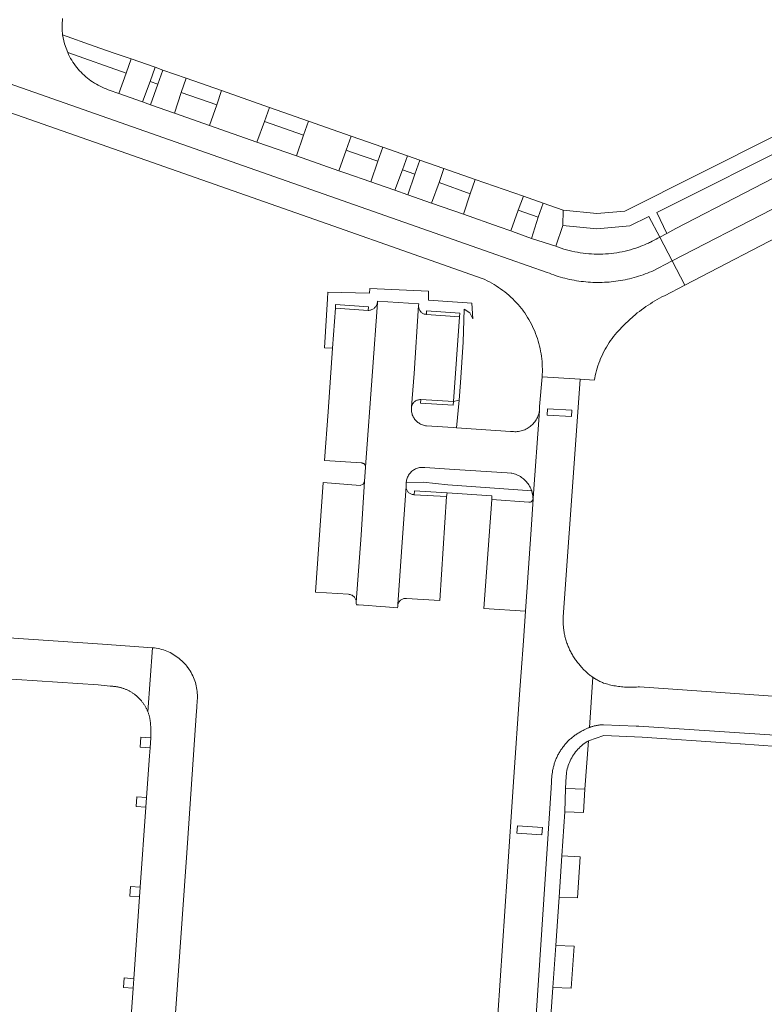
# Model space of a CAD drawing. Extents: x 152825 to 164088, y 457113 to 463005.
# Tile 289 of 364: x 158107 to 158196, y 461285 to 461403. Entities that reach past the tile are written whole.
import ezdxf

# ---------------------------------------------------------------- set-up
doc = ezdxf.new("R2010")
doc.units = 0
doc.header["$LTSCALE"] = 0.5
for name, color, linetype, lineweight in [('B-PV-VH-GESLOTENVERHARDING_ASFALT-GV', 251, 'CONTINUOUS', 18), ('B-PV-VH-ONVERHARD_ZAND-GV', 251, 'CONTINUOUS', 18), ('B-PV-VH-OPENVERHARDING_BETONSTRAATSTEEN-GV', 251, 'CONTINUOUS', 18)]:
    doc.layers.add(name, color=color, linetype=linetype, lineweight=lineweight)

msp = doc.modelspace()

# ---------------------------------------------------------------- linework, layer by layer
at = {"layer": 'B-PV-VH-GESLOTENVERHARDING_ASFALT-GV', "flags": 128}
for points in [[(158097.019, 461398.756), (158163.517, 461375.408), (158170.353, 461373.004), (158170.613, 461372.9), (158170.875, 461372.801), (158171.138, 461372.706), (158171.403, 461372.616), (158171.67, 461372.53), (158171.938, 461372.45), (158172.208, 461372.373), (158172.478, 461372.302), (158172.75, 461372.235), (158173.023, 461372.173), (158173.297, 461372.116), (158173.572, 461372.063), (158173.848, 461372.016), (158174.125, 461371.973), (158174.402, 461371.935), (158174.681, 461371.902), (158174.959, 461371.874), (158175.238, 461371.85), (158175.517, 461371.832), (158175.797, 461371.818), (158176.077, 461371.809), (158176.357, 461371.805), (158176.635, 461371.806), (158176.914, 461371.811), (158177.192, 461371.822), (158177.47, 461371.837), (158177.748, 461371.857), (158178.025, 461371.882), (158178.302, 461371.912), (158178.578, 461371.946), (158178.854, 461371.986), (158179.129, 461372.03), (158179.403, 461372.079), (158179.676, 461372.132), (158179.949, 461372.19), (158180.22, 461372.253), (158180.49, 461372.321), (158180.759, 461372.393), (158181.027, 461372.47), (158181.293, 461372.552), (158181.558, 461372.638), (158181.821, 461372.729), (158182.083, 461372.824), (158182.342, 461372.924), (158182.601, 461373.028), (158182.857, 461373.137), (158185.295, 461374.395), (158183.82, 461377.23), (158183.602, 461377.102), (158183.381, 461376.979), (158183.159, 461376.859), (158182.934, 461376.743), (158182.707, 461376.631), (158182.593, 461376.578), (158182.479, 461376.524), (158182.248, 461376.42), (158182.016, 461376.321), (158181.781, 461376.226), (158181.545, 461376.135), (158181.308, 461376.048), (158181.289, 461376.041), (158180.97, 461375.931), (158180.649, 461375.828), (158180.326, 461375.732), (158180, 461375.645), (158179.672, 461375.565), (158179.342, 461375.493), (158179.011, 461375.429), (158178.679, 461375.372), (158178.345, 461375.324), (158178.01, 461375.283), (158177.674, 461375.251), (158177.337, 461375.226), (158177, 461375.209), (158176.663, 461375.201), (158176.326, 461375.2), (158175.988, 461375.207), (158175.651, 461375.223), (158175.315, 461375.246), (158174.979, 461375.277), (158174.644, 461375.317), (158174.31, 461375.364), (158173.977, 461375.419), (158173.645, 461375.482), (158173.316, 461375.553), (158172.988, 461375.631), (158172.661, 461375.718), (158172.337, 461375.812), (158172.016, 461375.914), (158171.696, 461376.023), (158171.38, 461376.14), (158168.48, 461377.09), (158166.2, 461377.93), (158165.99, 461378), (158164.598, 461378.484), (158160.32, 461379.97), (158156.5, 461381.31), (158153.67, 461382.3), (158152.09, 461382.85), (158150.037, 461383.57), (158149.24, 461383.85), (158146.22, 461384.9), (158146, 461384.97), (158145.398, 461385.183), (158140.34, 461386.97), (158135.59, 461388.63), (158129.91, 461390.63), (158125.72, 461392.08), (158122.86, 461393.1), (158121.89, 461393.44), (158119.07, 461394.43), (158117.91, 461394.85), (158117.771, 461394.898), (158117.528, 461394.989), (158117.287, 461395.087), (158117.05, 461395.193), (158116.817, 461395.306), (158116.586, 461395.426), (158116.36, 461395.552), (158116.138, 461395.686), (158115.92, 461395.827), (158115.706, 461395.975), (158115.497, 461396.128), (158115.293, 461396.289), (158115.093, 461396.455), (158114.9, 461396.628), (158114.711, 461396.806), (158114.528, 461396.99), (158114.351, 461397.18), (158114.18, 461397.375), (158114.014, 461397.575), (158113.856, 461397.78), (158113.703, 461397.99), (158113.557, 461398.205), (158113.418, 461398.424), (158113.285, 461398.647), (158113.16, 461398.874), (158113.041, 461399.106), (158112.93, 461399.34), (158112.561, 461400.382), (158112.32, 461401.46), (158112.294, 461401.687), (158112.274, 461401.935), (158112.261, 461402.184), (158112.257, 461402.433), (158112.26, 461402.683), (158112.272, 461402.932), (158112.291, 461403.18), (158112.319, 461403.428)], [(158095.94, 461395.69), (158120, 461387.26), (158143.99, 461378.82), (158154.4, 461375.164), (158162.44, 461372.34), (158162.598, 461372.272), (158162.883, 461372.143), (158163.164, 461372.006), (158163.442, 461371.863), (158163.716, 461371.712), (158163.986, 461371.554), (158164.253, 461371.389), (158164.514, 461371.218), (158164.772, 461371.04), (158165.024, 461370.856), (158165.272, 461370.665), (158165.515, 461370.467), (158165.753, 461370.264), (158165.986, 461370.055), (158166.213, 461369.839), (158166.434, 461369.619), (158166.65, 461369.392), (158166.86, 461369.16), (158167.46, 461368.44), (158167.486, 461368.404), (158167.665, 461368.149), (158167.837, 461367.89), (158168.002, 461367.626), (158168.16, 461367.358), (158168.312, 461367.086), (158168.456, 461366.81), (158168.594, 461366.531), (158168.724, 461366.248), (158168.847, 461365.962), (158168.962, 461365.673), (158169.07, 461365.381), (158169.171, 461365.086), (158169.264, 461364.789), (158169.349, 461364.49), (158169.426, 461364.188), (158169.496, 461363.885), (158169.558, 461363.58), (158169.612, 461363.273), (158169.658, 461362.965), (158169.696, 461362.656), (158169.726, 461362.346), (158169.749, 461362.036), (158169.763, 461361.725), (158169.769, 461361.413), (158169.767, 461361.102), (158169.758, 461360.791), (158169.74, 461360.48), (158174.293, 461360.21), (158175.99, 461360.11), (158176.033, 461360.345), (158176.096, 461360.646), (158176.166, 461360.946), (158176.244, 461361.243), (158176.33, 461361.539), (158176.424, 461361.832), (158176.525, 461362.122), (158176.633, 461362.41), (158176.749, 461362.695), (158176.873, 461362.977), (158177.004, 461363.256), (158177.142, 461363.531), (158177.287, 461363.802), (158177.439, 461364.07), (158177.598, 461364.334), (158177.763, 461364.593), (158177.936, 461364.848), (158178.115, 461365.098), (158178.3, 461365.344), (158178.492, 461365.584), (158178.69, 461365.82), (158179.639, 461366.807), (158180.64, 461367.74), (158180.886, 461367.946), (158181.135, 461368.148), (158181.389, 461368.346), (158181.645, 461368.538), (158181.905, 461368.727), (158182.168, 461368.911), (158182.434, 461369.09), (158182.703, 461369.265), (158182.976, 461369.434), (158183.251, 461369.599), (158183.529, 461369.759), (158183.81, 461369.915), (158184.094, 461370.065), (158184.38, 461370.21), (158186.814, 461371.476), (158185.295, 461374.395), (158182.857, 461373.137), (158182.601, 461373.028), (158182.342, 461372.924), (158182.083, 461372.824), (158181.821, 461372.729), (158181.558, 461372.638), (158181.293, 461372.552), (158181.027, 461372.47), (158180.759, 461372.393), (158180.49, 461372.321), (158180.22, 461372.253), (158179.949, 461372.19), (158179.676, 461372.132), (158179.403, 461372.079), (158179.129, 461372.03), (158178.854, 461371.986), (158178.578, 461371.946), (158178.302, 461371.912), (158178.025, 461371.882), (158177.748, 461371.857), (158177.47, 461371.837), (158177.192, 461371.822), (158176.914, 461371.811), (158176.635, 461371.806), (158176.357, 461371.805), (158176.077, 461371.809), (158175.797, 461371.818), (158175.517, 461371.832), (158175.238, 461371.85), (158174.959, 461371.874), (158174.681, 461371.902), (158174.402, 461371.935), (158174.125, 461371.973), (158173.848, 461372.016), (158173.572, 461372.063), (158173.297, 461372.116), (158173.023, 461372.173), (158172.75, 461372.235), (158172.478, 461372.302), (158172.208, 461372.373), (158171.938, 461372.45), (158171.67, 461372.53), (158171.403, 461372.616), (158171.138, 461372.706), (158170.875, 461372.801), (158170.613, 461372.9), (158170.353, 461373.004), (158163.517, 461375.408), (158097.019, 461398.756)], [(158202.1, 461386.72), (158185.77, 461378.27), (158184.67, 461377.67), (158183.82, 461377.23), (158185.295, 461374.395), (158209.172, 461386.71)], [(158209.172, 461386.71), (158185.295, 461374.395), (158186.814, 461371.476), (158199.89, 461378.28)]]:
    msp.add_lwpolyline(points, dxfattribs=at)
at = {"layer": 'B-PV-VH-ONVERHARD_ZAND-GV', "flags": 128}
for points in [[(158155.89, 461367.98), (158155.91, 461368.41), (158159.89, 461368.13), (158159.85, 461367.7), (158159.13, 461357.55), (158159.82, 461357.711), (158159.976, 461359.835), (158160.276, 461364.656), (158160.394, 461368.591), (158161.07, 461368.185), (158161.458, 461367.444), (158161.342, 461369.319), (158156.143, 461369.684), (158156.152, 461370.767), (158149.129, 461371.069), (158149.058, 461370.517), (158144.076, 461370.661), (158144.047, 461369.836), (158143.691, 461363.989), (158144.641, 461363.943), (158144.98, 461368.73), (158145, 461369.18), (158148.93, 461368.88), (158148.91, 461368.46), (158149.004, 461368.464), (158149.098, 461368.475), (158149.19, 461368.495), (158149.28, 461368.522), (158149.368, 461368.557), (158149.453, 461368.599), (158149.533, 461368.648), (158149.609, 461368.703), (158149.68, 461368.766), (158149.746, 461368.833), (158149.805, 461368.906), (158149.859, 461368.984), (158149.905, 461369.066), (158149.944, 461369.152), (158149.976, 461369.241), (158150.001, 461369.332), (158150.01, 461369.38), (158150.02, 461369.55), (158154.97, 461369.23), (158154.95, 461369.06), (158154.946, 461368.971), (158154.95, 461368.882), (158154.961, 461368.794), (158154.981, 461368.707), (158155.008, 461368.623), (158155.043, 461368.541), (158155.085, 461368.462), (158155.134, 461368.388), (158155.19, 461368.318), (158155.251, 461368.254), (158155.318, 461368.195), (158155.39, 461368.143), (158155.466, 461368.097), (158155.546, 461368.059), (158155.63, 461368.027), (158155.715, 461368.004), (158155.803, 461367.988)], [(158159.13, 461357.55), (158159.1, 461357.11), (158155.19, 461357.34), (158155.2, 461357.77), (158155.107, 461357.77), (158155.015, 461357.762), (158154.924, 461357.746), (158154.834, 461357.722), (158154.747, 461357.691), (158154.663, 461357.652), (158154.583, 461357.606), (158154.507, 461357.554), (158154.435, 461357.495), (158154.37, 461357.43), (158154.309, 461357.359), (158154.256, 461357.284), (158154.209, 461357.204), (158154.168, 461357.121), (158154.136, 461357.034), (158154.095, 461356.889), (158154.09, 461356.83), (158154.082, 461356.703), (158154.081, 461356.577), (158154.089, 461356.45), (158154.104, 461356.324), (158154.127, 461356.199), (158154.159, 461356.076), (158154.197, 461355.956), (158154.244, 461355.837), (158154.297, 461355.723), (158154.358, 461355.611), (158154.426, 461355.504), (158154.501, 461355.401), (158154.581, 461355.303), (158154.668, 461355.211), (158154.76, 461355.124), (158154.858, 461355.043), (158154.961, 461354.968), (158155.068, 461354.9), (158155.179, 461354.839), (158155.294, 461354.785), (158155.412, 461354.738), (158155.532, 461354.699), (158155.655, 461354.668), (158155.78, 461354.644), (158155.89, 461354.63), (158159.091, 461354.417), (158159.501, 461354.39), (158159.82, 461357.711)], [(158158.466, 461347.558), (158155.513, 461347.866), (158153.46, 461347.82), (158153.45, 461347.48), (158153.44, 461347.346), (158153.455, 461347.215), (158153.472, 461347.128), (158153.497, 461347.043), (158153.53, 461346.96), (158153.57, 461346.881), (158153.617, 461346.806), (158153.671, 461346.735), (158153.731, 461346.669), (158153.796, 461346.609), (158153.866, 461346.556), (158153.942, 461346.508), (158154.021, 461346.468), (158154.103, 461346.435), (158154.188, 461346.409), (158154.275, 461346.392), (158154.363, 461346.382), (158154.41, 461346.38), (158154.44, 461346.85), (158158.35, 461346.61), (158163.71, 461346.26), (158163.71, 461345.82), (158168.13, 461345.48), (158168.188, 461345.472), (158168.247, 461345.472), (158168.306, 461345.479), (158168.362, 461345.495), (158168.417, 461345.518), (158168.467, 461345.548), (158168.513, 461345.585), (158168.554, 461345.628), (158168.588, 461345.676), (158168.616, 461345.728), (158168.636, 461345.783), (158168.649, 461345.841), (158168.653, 461345.899), (158168.65, 461345.957), (158168.65, 461345.96), (158168.647, 461346.015), (158168.644, 461346.07), (158168.639, 461346.124), (158168.633, 461346.179), (158168.626, 461346.233), (158168.619, 461346.288), (158168.611, 461346.342), (158168.601, 461346.396), (158168.591, 461346.45), (158168.579, 461346.504), (158168.567, 461346.557), (158168.554, 461346.61), (158168.54, 461346.663), (158168.525, 461346.716), (158168.509, 461346.769), (158168.492, 461346.821)], [(158122.88, 461317.23), (158121.7, 461317.31), (158121.62, 461316.13), (158122.8, 461316.05)], [(158174.87, 461311.08), (158175.31, 461316.9), (158175.132, 461316.794), (158174.958, 461316.68), (158174.789, 461316.561), (158174.624, 461316.434), (158174.465, 461316.302), (158174.31, 461316.163), (158174.162, 461316.019), (158174.019, 461315.869), (158173.881, 461315.714), (158173.75, 461315.553), (158173.625, 461315.387), (158173.507, 461315.217), (158173.395, 461315.043), (158173.29, 461314.864), (158173.192, 461314.681), (158173.101, 461314.495), (158173.017, 461314.305), (158172.941, 461314.112), (158172.873, 461313.916), (158172.811, 461313.718), (158172.758, 461313.518), (158172.712, 461313.315), (158172.674, 461313.111), (158172.644, 461312.906), (158172.622, 461312.7), (158172.62, 461312.67), (158172.54, 461311.16)], [(158122.36, 461310.08), (158121.2, 461310.16), (158121.12, 461309), (158122.28, 461308.92)], [(158121.61, 461299.36), (158120.45, 461299.43), (158120.38, 461298.27), (158121.54, 461298.2)], [(158120.85, 461288.38), (158119.71, 461288.47), (158119.62, 461287.33), (158120.76, 461287.24)]]:
    msp.add_lwpolyline(points, close=True, dxfattribs=at)
at = {"layer": 'B-PV-VH-OPENVERHARDING_BETONSTRAATSTEEN-GV', "flags": 128}
for points in [[(158120.521, 461398.587), (158118.488, 461399.299), (158116.113, 461400.131), (158112.32, 461401.46), (158112.561, 461400.382), (158112.93, 461399.34), (158119.93, 461396.9)], [(158123.387, 461397.583), (158120.521, 461398.587), (158119.93, 461396.9), (158119.07, 461394.43), (158121.89, 461393.44), (158122.79, 461395.88)], [(158124.327, 461397.254), (158123.387, 461397.583), (158122.79, 461395.88), (158123.73, 461395.55)], [(158127.123, 461396.274), (158124.327, 461397.254), (158123.73, 461395.55), (158122.86, 461393.1), (158125.72, 461392.08), (158126.53, 461394.58)], [(158131.365, 461394.788), (158127.123, 461396.274), (158126.53, 461394.58), (158130.77, 461393.09)], [(158137.096, 461392.781), (158131.365, 461394.788), (158130.77, 461393.09), (158129.91, 461390.63), (158135.59, 461388.63), (158136.5, 461391.08)], [(158141.764, 461391.146), (158137.096, 461392.781), (158136.5, 461391.08), (158141.17, 461389.45)], [(158141.764, 461391.146), (158141.17, 461389.45), (158140.34, 461386.97), (158145.398, 461385.183), (158146.285, 461387.638), (158146.885, 461389.352)], [(158200.98, 461388.96), (158199.94, 461390.51), (158198.22, 461391.124), (158197.59, 461389.36), (158179.64, 461380.33), (158176.29, 461380.07), (158172.24, 461380.47), (158172.2, 461378.65), (158176.29, 461378.24), (158180.25, 461378.59), (158182.53, 461379.7), (158183.82, 461377.23), (158184.67, 461377.67), (158183.48, 461380.18)], [(158146.885, 461389.352), (158146.285, 461387.638), (158146.93, 461387.41), (158150.08, 461386.33), (158150.674, 461388.025)], [(158150.674, 461388.025), (158150.08, 461386.33), (158149.24, 461383.85), (158150.037, 461383.57), (158152.09, 461382.85), (158153.01, 461385.29), (158153.608, 461386.997)], [(158153.608, 461386.997), (158153.01, 461385.29), (158154.5, 461384.8), (158155.088, 461386.478)], [(158155.088, 461386.478), (158154.5, 461384.8), (158153.67, 461382.3), (158156.5, 461381.31), (158157.4, 461383.78), (158157.989, 461385.462)], [(158157.989, 461385.462), (158157.4, 461383.78), (158161.14, 461382.44), (158161.739, 461384.149)], [(158161.739, 461384.149), (158161.14, 461382.44), (158160.32, 461379.97), (158164.598, 461378.484), (158165.99, 461378), (158166.89, 461380.48), (158167.49, 461382.134)], [(158167.49, 461382.134), (158166.89, 461380.48), (158169.27, 461379.61), (158169.863, 461381.303)], [(158169.863, 461381.303), (158169.27, 461379.61), (158168.48, 461377.09), (158171.38, 461376.14), (158172.2, 461378.65), (158172.24, 461380.47)], [(158149.44, 461361.12), (158150.01, 461369.38), (158150.001, 461369.332), (158149.976, 461369.241), (158149.944, 461369.152), (158149.905, 461369.066), (158149.859, 461368.984), (158149.805, 461368.906), (158149.746, 461368.833), (158149.68, 461368.766), (158149.609, 461368.703), (158149.533, 461368.648), (158149.453, 461368.599), (158149.368, 461368.557), (158149.28, 461368.522), (158149.19, 461368.495), (158149.098, 461368.475), (158149.004, 461368.464), (158148.91, 461368.46), (158144.98, 461368.73), (158144.641, 461363.943), (158144.101, 461356.302), (158143.69, 461350.49), (158148.12, 461350.18), (158148.14, 461350.179), (158148.201, 461350.172), (158148.262, 461350.156), (158148.319, 461350.133), (158148.374, 461350.103), (158148.424, 461350.066), (158148.469, 461350.023), (158148.508, 461349.975), (158148.54, 461349.922), (158148.566, 461349.865), (158148.584, 461349.805), (158148.598, 461349.721)], [(158154.97, 461369.23), (158150.02, 461369.55), (158150.01, 461369.38), (158149.44, 461361.12), (158148.598, 461349.721), (158148.59, 461349.62), (158148.48, 461348.01), (158148.06, 461341.51), (158147.489, 461333.49), (158147.48, 461333.36), (158147.5, 461333.2), (158147.764, 461333.181), (158148.96, 461333.094), (158149.859, 461333.028), (158150.977, 461332.947), (158152.44, 461332.84), (158152.46, 461332.99), (158152.46, 461333.037), (158152.466, 461333.124), (158152.481, 461333.209), (158153.01, 461341.26), (158153.44, 461347.346), (158153.45, 461347.48), (158153.46, 461347.82), (158153.466, 461347.886), (158153.483, 461348.011), (158153.508, 461348.134), (158153.541, 461348.256), (158153.582, 461348.375), (158153.63, 461348.491), (158153.685, 461348.604), (158153.748, 461348.713), (158153.817, 461348.818), (158153.893, 461348.918), (158153.975, 461349.014), (158154.063, 461349.104), (158154.156, 461349.188), (158154.255, 461349.266), (158154.358, 461349.338), (158154.466, 461349.403), (158154.578, 461349.461), (158154.693, 461349.512), (158154.811, 461349.555), (158154.931, 461349.591), (158155.054, 461349.619), (158155.178, 461349.639), (158155.303, 461349.651), (158155.429, 461349.655), (158155.555, 461349.652), (158155.68, 461349.64), (158158.662, 461349.441), (158165.57, 461348.98), (158166.05, 461348.96), (158166.098, 461348.951), (158166.254, 461348.915), (158166.407, 461348.871), (158166.559, 461348.82), (158166.707, 461348.761), (158166.853, 461348.695), (158166.995, 461348.622), (158167.133, 461348.541), (158167.267, 461348.454), (158167.396, 461348.36), (158167.521, 461348.26), (158167.64, 461348.154), (158167.754, 461348.042), (158167.863, 461347.924), (158167.965, 461347.801), (158168.061, 461347.674), (158168.15, 461347.541), (158168.233, 461347.404), (158168.308, 461347.264), (158168.377, 461347.119), (158168.438, 461346.972), (158168.492, 461346.821), (158168.509, 461346.769), (158168.525, 461346.716), (158168.54, 461346.663), (158168.554, 461346.61), (158168.567, 461346.557), (158168.579, 461346.504), (158168.591, 461346.45), (158168.601, 461346.396), (158168.611, 461346.342), (158168.619, 461346.288), (158168.626, 461346.233), (158168.633, 461346.179), (158168.639, 461346.124), (158168.644, 461346.07), (158168.647, 461346.015), (158168.65, 461345.96), (158169.41, 461356.41), (158169.401, 461356.356), (158169.37, 461356.205), (158169.331, 461356.057), (158169.285, 461355.91), (158169.231, 461355.766), (158169.17, 461355.626), (158169.101, 461355.488), (158169.026, 461355.354), (158168.943, 461355.225), (158168.854, 461355.1), (158168.759, 461354.98), (158168.657, 461354.864), (158168.55, 461354.755), (158168.437, 461354.651), (158168.318, 461354.553), (158168.195, 461354.461), (158168.067, 461354.376), (158167.935, 461354.298), (158167.799, 461354.227), (158167.66, 461354.162), (158167.517, 461354.106), (158167.372, 461354.056), (158167.224, 461354.015), (158167.074, 461353.981), (158166.923, 461353.955), (158166.77, 461353.937), (158166.617, 461353.926), (158166.464, 461353.924), (158166.31, 461353.93), (158165.97, 461353.96), (158159.501, 461354.39), (158159.091, 461354.417), (158155.89, 461354.63), (158155.78, 461354.644), (158155.655, 461354.668), (158155.532, 461354.699), (158155.412, 461354.738), (158155.294, 461354.785), (158155.179, 461354.839), (158155.068, 461354.9), (158154.961, 461354.968), (158154.858, 461355.043), (158154.76, 461355.124), (158154.668, 461355.211), (158154.581, 461355.303), (158154.501, 461355.401), (158154.426, 461355.504), (158154.358, 461355.611), (158154.297, 461355.723), (158154.244, 461355.837), (158154.197, 461355.956), (158154.159, 461356.076), (158154.127, 461356.199), (158154.104, 461356.324), (158154.089, 461356.45), (158154.081, 461356.577), (158154.082, 461356.703), (158154.09, 461356.83), (158154.095, 461356.889), (158154.41, 461360.88), (158154.95, 461369.06)], [(158154.946, 461368.971), (158154.95, 461369.06), (158154.41, 461360.88), (158154.095, 461356.889), (158154.136, 461357.034), (158154.168, 461357.121), (158154.209, 461357.204), (158154.256, 461357.284), (158154.309, 461357.359), (158154.37, 461357.43), (158154.435, 461357.495), (158154.507, 461357.554), (158154.583, 461357.606), (158154.663, 461357.652), (158154.747, 461357.691), (158154.834, 461357.722), (158154.924, 461357.746), (158155.015, 461357.762), (158155.107, 461357.77), (158155.2, 461357.77), (158159.13, 461357.55), (158159.85, 461367.7), (158155.89, 461367.98), (158155.803, 461367.988), (158155.715, 461368.004), (158155.63, 461368.027), (158155.546, 461368.059), (158155.466, 461368.097), (158155.39, 461368.143), (158155.318, 461368.195), (158155.251, 461368.254), (158155.19, 461368.318), (158155.134, 461368.388), (158155.085, 461368.462), (158155.043, 461368.541), (158155.008, 461368.623), (158154.981, 461368.707), (158154.961, 461368.794), (158154.95, 461368.882)], [(158173.306, 461356.505), (158173.251, 461355.739), (158170.339, 461355.911), (158170.395, 461356.678)], [(158173.306, 461356.505), (158170.395, 461356.678), (158170.339, 461355.911), (158173.251, 461355.739)], [(158148.06, 461341.51), (158148.48, 461348.01), (158148.318, 461347.642), (158147.95, 461347.48), (158143.52, 461347.82), (158142.6, 461334.7), (158146.54, 461334.44), (158146.565, 461334.439), (158146.652, 461334.431), (158146.739, 461334.414), (158146.823, 461334.39), (158146.906, 461334.359), (158146.985, 461334.32), (158147.06, 461334.274), (158147.13, 461334.221), (158147.196, 461334.162), (158147.256, 461334.098), (158147.31, 461334.028), (158147.357, 461333.954), (158147.398, 461333.876), (158147.431, 461333.794), (158147.456, 461333.71), (158147.474, 461333.623), (158147.489, 461333.49)], [(158158.3, 461346.16), (158154.41, 461346.38), (158154.363, 461346.382), (158154.275, 461346.392), (158154.188, 461346.409), (158154.103, 461346.435), (158154.021, 461346.468), (158153.942, 461346.508), (158153.866, 461346.556), (158153.796, 461346.609), (158153.731, 461346.669), (158153.671, 461346.735), (158153.617, 461346.806), (158153.57, 461346.881), (158153.53, 461346.96), (158153.497, 461347.043), (158153.472, 461347.128), (158153.455, 461347.215), (158153.44, 461347.346), (158153.01, 461341.26), (158152.481, 461333.209), (158152.503, 461333.293), (158152.532, 461333.375), (158152.569, 461333.454), (158152.613, 461333.528), (158152.664, 461333.599), (158152.721, 461333.665), (158152.784, 461333.724), (158152.852, 461333.778), (158152.925, 461333.826), (158153.002, 461333.866), (158153.082, 461333.9), (158153.165, 461333.925), (158153.25, 461333.944), (158153.337, 461333.954), (158153.423, 461333.956), (158153.51, 461333.95), (158157.49, 461333.7)], [(158154.41, 461346.38), (158158.3, 461346.16), (158158.35, 461346.61), (158154.44, 461346.85)], [(158168.42, 461342.21), (158168.649, 461345.841), (158168.636, 461345.783), (158168.616, 461345.728), (158168.588, 461345.676), (158168.554, 461345.628), (158168.513, 461345.585), (158168.467, 461345.548), (158168.417, 461345.518), (158168.362, 461345.495), (158168.306, 461345.479), (158168.247, 461345.472), (158168.188, 461345.472), (158168.13, 461345.48), (158163.71, 461345.82), (158162.75, 461332.75), (158167.74, 461332.41)], [(158174.87, 461311.08), (158172.54, 461311.16), (158172.47, 461308.37), (158174.68, 461308.29)], [(158166.783, 461306.71), (158169.776, 461306.509), (158169.717, 461305.627), (158166.724, 461305.828)], [(158166.724, 461305.828), (158169.717, 461305.627), (158169.776, 461306.509), (158166.783, 461306.71)], [(158174.31, 461303), (158172.1, 461303.09), (158171.77, 461298.15), (158173.97, 461298.06)], [(158173.57, 461292.28), (158171.37, 461292.36), (158171.02, 461287.32), (158173.22, 461287.24)]]:
    msp.add_lwpolyline(points, close=True, dxfattribs=at)
for points in [[(158167.064, 461254.319), (158170.841, 461311.203), (158170.922, 461312.76), (158170.934, 461312.875), (158170.948, 461312.99), (158170.964, 461313.105), (158170.982, 461313.22), (158171.002, 461313.334), (158171.024, 461313.448), (158171.048, 461313.562), (158171.074, 461313.675), (158171.102, 461313.787), (158171.132, 461313.899), (158171.164, 461314.011), (158171.198, 461314.122), (158171.233, 461314.232), (158171.271, 461314.342), (158171.31, 461314.451), (158171.352, 461314.56), (158171.395, 461314.667), (158171.44, 461314.774), (158171.487, 461314.88), (158171.536, 461314.985), (158171.586, 461315.09), (158171.639, 461315.193), (158171.693, 461315.296), (158171.749, 461315.397), (158171.806, 461315.498), (158171.866, 461315.598), (158171.927, 461315.696), (158171.99, 461315.794), (158172.054, 461315.89), (158172.12, 461315.986), (158172.188, 461316.08), (158172.258, 461316.172), (158172.329, 461316.264), (158172.401, 461316.355), (158172.475, 461316.444), (158172.551, 461316.532), (158172.628, 461316.618), (158172.707, 461316.703), (158172.787, 461316.787), (158172.869, 461316.87), (158172.952, 461316.951), (158173.036, 461317.03), (158173.122, 461317.108), (158173.209, 461317.185), (158173.298, 461317.26), (158173.387, 461317.334), (158173.478, 461317.405), (158173.571, 461317.476), (158173.664, 461317.545), (158173.759, 461317.612), (158173.854, 461317.677), (158173.951, 461317.741), (158174.049, 461317.803), (158174.148, 461317.863), (158174.248, 461317.922), (158174.349, 461317.979), (158174.451, 461318.034), (158174.554, 461318.088), (158174.658, 461318.139), (158174.763, 461318.189), (158174.842, 461318.232), (158174.922, 461318.273), (158175.003, 461318.313), (158175.084, 461318.352), (158175.166, 461318.389), (158175.249, 461318.425), (158175.332, 461318.459), (158175.416, 461318.491), (158175.815, 461324.495), (158175.78, 461324.519), (158175.745, 461324.543), (158175.71, 461324.567), (158175.676, 461324.592), (158175.582, 461324.66), (158175.49, 461324.729), (158175.398, 461324.801), (158175.308, 461324.873), (158175.219, 461324.948), (158175.131, 461325.023), (158175.045, 461325.101), (158174.96, 461325.179), (158174.876, 461325.26), (158174.794, 461325.341), (158174.713, 461325.424), (158174.634, 461325.508), (158174.556, 461325.594), (158174.479, 461325.681), (158174.404, 461325.769), (158174.331, 461325.859), (158174.259, 461325.95), (158174.168, 461326.056), (158174.078, 461326.163), (158173.991, 461326.271), (158173.905, 461326.382), (158173.821, 461326.493), (158173.74, 461326.606), (158173.66, 461326.721), (158173.582, 461326.837), (158173.506, 461326.954), (158173.433, 461327.073), (158173.361, 461327.192), (158173.291, 461327.313), (158173.224, 461327.436), (158173.159, 461327.559), (158173.095, 461327.683), (158173.034, 461327.809), (158172.976, 461327.936), (158172.919, 461328.063), (158172.865, 461328.192), (158172.813, 461328.321), (158172.763, 461328.452), (158172.715, 461328.583), (158172.67, 461328.715), (158172.627, 461328.848), (158172.586, 461328.981), (158172.548, 461329.115), (158172.512, 461329.25), (158172.478, 461329.386), (158172.447, 461329.522), (158172.418, 461329.658), (158172.391, 461329.795), (158172.367, 461329.933), (158172.345, 461330.071), (158172.326, 461330.209), (158172.309, 461330.347), (158172.294, 461330.486), (158172.282, 461330.625), (158172.272, 461330.764), (158172.265, 461330.904), (158172.26, 461331.043), (158172.258, 461331.183), (158172.258, 461331.323), (158172.26, 461331.462), (158172.265, 461331.602), (158172.272, 461331.741), (158173.687, 461351.809), (158174.293, 461360.21), (158169.74, 461360.48), (158169.44, 461356.96), (158169.41, 461356.41), (158168.65, 461345.96), (158168.65, 461345.957), (158168.653, 461345.899), (158168.649, 461345.841), (158168.42, 461342.21), (158167.74, 461332.41), (158167.49, 461328.87), (158167.229, 461325.097), (158167.084, 461323.002), (158166.32, 461311.97), (158165.56, 461300.65), (158163.86, 461275.71)], [(158099.513, 461324.728), (158116.569, 461323.602), (158118.007, 461323.428), (158118.091, 461323.427), (158118.175, 461323.426), (158118.259, 461323.422), (158118.343, 461323.417), (158118.427, 461323.411), (158118.511, 461323.403), (158118.594, 461323.394), (158118.678, 461323.383), (158118.761, 461323.371), (158118.844, 461323.358), (158118.927, 461323.343), (158119.009, 461323.326), (158119.091, 461323.308), (158119.173, 461323.289), (158119.255, 461323.268), (158119.336, 461323.246), (158119.417, 461323.223), (158119.497, 461323.198), (158119.577, 461323.171), (158119.656, 461323.144), (158119.735, 461323.114), (158119.813, 461323.084), (158119.891, 461323.052), (158119.969, 461323.019), (158120.045, 461322.985), (158120.121, 461322.949), (158120.197, 461322.912), (158120.272, 461322.873), (158120.346, 461322.834), (158120.419, 461322.793), (158120.492, 461322.75), (158120.564, 461322.707), (158120.635, 461322.662), (158120.705, 461322.616), (158120.775, 461322.569), (158120.844, 461322.52), (158120.912, 461322.471), (158120.979, 461322.42), (158121.045, 461322.368), (158121.11, 461322.315), (158121.174, 461322.261), (158121.238, 461322.205), (158121.3, 461322.149), (158121.362, 461322.092), (158121.422, 461322.033), (158121.481, 461321.974), (158121.54, 461321.913), (158121.597, 461321.852), (158121.653, 461321.789), (158121.708, 461321.725), (158121.762, 461321.661), (158121.815, 461321.595), (158121.867, 461321.529), (158121.918, 461321.462), (158121.967, 461321.394), (158122.015, 461321.325), (158122.062, 461321.255), (158122.108, 461321.184), (158122.153, 461321.113), (158122.196, 461321.041), (158122.238, 461320.967), (158122.279, 461320.894), (158122.319, 461320.819), (158122.357, 461320.744), (158122.394, 461320.668), (158122.43, 461320.592), (158122.464, 461320.515), (158122.497, 461320.437), (158122.529, 461320.359), (158123.07, 461328.04), (158117.11, 461328.46), (158092.82, 461330.09)], [(158125.52, 461279.76), (158127.18, 461303.45), (158128.324, 461319.912), (158128.394, 461320.918), (158128.45, 461321.73), (158128.462, 461321.947), (158128.466, 461322.164), (158128.463, 461322.381), (158128.451, 461322.598), (158128.431, 461322.814), (158128.403, 461323.029), (158128.368, 461323.243), (158128.324, 461323.456), (158128.273, 461323.667), (158128.214, 461323.876), (158128.147, 461324.082), (158128.073, 461324.286), (158127.992, 461324.487), (158127.902, 461324.685), (158127.806, 461324.88), (158127.703, 461325.071), (158127.592, 461325.258), (158127.475, 461325.44), (158127.351, 461325.619), (158127.327, 461325.652), (158127.196, 461325.825), (158127.058, 461325.992), (158126.914, 461326.155), (158126.765, 461326.312), (158126.609, 461326.464), (158126.448, 461326.609), (158126.282, 461326.749), (158126.111, 461326.882), (158125.935, 461327.009), (158125.755, 461327.13), (158125.57, 461327.244), (158125.381, 461327.35), (158125.189, 461327.45), (158124.992, 461327.543), (158124.793, 461327.628), (158124.59, 461327.706), (158124.385, 461327.776), (158124.177, 461327.839), (158123.968, 461327.894), (158123.756, 461327.942), (158123.543, 461327.981), (158123.328, 461328.013), (158123.112, 461328.037), (158123.07, 461328.04), (158122.529, 461320.359), (158122.559, 461320.28), (158122.588, 461320.201), (158122.616, 461320.121), (158122.642, 461320.041), (158122.666, 461319.96), (158122.69, 461319.879), (158122.712, 461319.797), (158122.732, 461319.715), (158122.751, 461319.633), (158122.769, 461319.55), (158122.785, 461319.468), (158122.8, 461319.384), (158122.813, 461319.301), (158122.825, 461319.217), (158122.835, 461319.133), (158122.844, 461319.049), (158122.852, 461318.965), (158122.858, 461318.881), (158122.862, 461318.797), (158122.865, 461318.712), (158122.867, 461318.628), (158122.88, 461317.23), (158122.8, 461316.05), (158122.73, 461315.104), (158122.36, 461310.08), (158122.28, 461308.92), (158121.61, 461299.36), (158121.54, 461298.2), (158120.85, 461288.38), (158120.76, 461287.24), (158120.1, 461277.64)], [(158205.95, 461321.64), (158181.41, 461323.36), (158181.229, 461323.343), (158181.048, 461323.328), (158180.866, 461323.317), (158180.685, 461323.31), (158180.503, 461323.305), (158180.321, 461323.303), (158180.139, 461323.305), (158179.957, 461323.31), (158179.776, 461323.317), (158179.594, 461323.328), (158179.413, 461323.343), (158179.232, 461323.36), (158179.051, 461323.381), (158178.871, 461323.404), (158178.691, 461323.431), (158178.512, 461323.461), (158178.333, 461323.494), (158178.155, 461323.53), (158177.977, 461323.569), (158177.8, 461323.611), (158177.624, 461323.657), (158177.449, 461323.705), (158177.275, 461323.757), (158177.101, 461323.811), (158176.988, 461323.857), (158176.877, 461323.905), (158176.766, 461323.956), (158176.656, 461324.008), (158176.547, 461324.062), (158176.44, 461324.118), (158176.333, 461324.176), (158176.227, 461324.236), (158176.122, 461324.298), (158176.019, 461324.362), (158175.916, 461324.428), (158175.815, 461324.495), (158175.416, 461318.491), (158175.47, 461318.511), (158175.524, 461318.53), (158175.578, 461318.549), (158175.633, 461318.567), (158175.717, 461318.593), (158175.801, 461318.619), (158175.885, 461318.642), (158175.97, 461318.664), (158176.055, 461318.685), (158176.141, 461318.703), (158176.227, 461318.721), (158176.313, 461318.737), (158176.4, 461318.751), (158176.486, 461318.764), (158176.573, 461318.775), (158176.661, 461318.785), (158176.748, 461318.793), (158176.835, 461318.8), (158176.923, 461318.805), (158177.01, 461318.808), (158177.098, 461318.81), (158180.996, 461318.654), (158181.298, 461318.629), (158181.307, 461318.628), (158181.316, 461318.627), (158207.246, 461316.906)], [(158207.246, 461316.906), (158181.316, 461318.627), (158181.307, 461318.628), (158181.298, 461318.629), (158180.996, 461318.654), (158177.098, 461318.81), (158177.01, 461318.808), (158176.923, 461318.805), (158176.835, 461318.8), (158176.748, 461318.793), (158176.661, 461318.785), (158176.573, 461318.775), (158176.486, 461318.764), (158176.4, 461318.751), (158176.313, 461318.737), (158176.227, 461318.721), (158176.141, 461318.703), (158176.055, 461318.685), (158175.97, 461318.664), (158175.885, 461318.642), (158175.801, 461318.619), (158175.717, 461318.593), (158175.633, 461318.567), (158175.578, 461318.549), (158175.524, 461318.53), (158175.47, 461318.511), (158175.416, 461318.491), (158175.332, 461318.459), (158175.249, 461318.425), (158175.166, 461318.389), (158175.084, 461318.352), (158175.003, 461318.313), (158174.922, 461318.273), (158174.842, 461318.232), (158174.763, 461318.189), (158174.658, 461318.139), (158174.554, 461318.088), (158174.451, 461318.034), (158174.349, 461317.979), (158174.248, 461317.922), (158174.148, 461317.863), (158174.049, 461317.803), (158173.951, 461317.741), (158173.854, 461317.677), (158173.759, 461317.612), (158173.664, 461317.545), (158173.571, 461317.476), (158173.478, 461317.405), (158173.387, 461317.334), (158173.298, 461317.26), (158173.209, 461317.185), (158173.122, 461317.108), (158173.036, 461317.03), (158172.952, 461316.951), (158172.869, 461316.87), (158172.787, 461316.787), (158172.707, 461316.703), (158172.628, 461316.618), (158172.551, 461316.532), (158172.475, 461316.444), (158172.401, 461316.355), (158172.329, 461316.264), (158172.258, 461316.172), (158172.188, 461316.08), (158172.12, 461315.986), (158172.054, 461315.89), (158171.99, 461315.794), (158171.927, 461315.696), (158171.866, 461315.598), (158171.806, 461315.498), (158171.749, 461315.397), (158171.693, 461315.296), (158171.639, 461315.193), (158171.586, 461315.09), (158171.536, 461314.985), (158171.487, 461314.88), (158171.44, 461314.774), (158171.395, 461314.667), (158171.352, 461314.56), (158171.31, 461314.451), (158171.271, 461314.342), (158171.233, 461314.232), (158171.198, 461314.122), (158171.164, 461314.011), (158171.132, 461313.899), (158171.102, 461313.787), (158171.074, 461313.675), (158171.048, 461313.562), (158171.024, 461313.448), (158171.002, 461313.334), (158170.982, 461313.22), (158170.964, 461313.105), (158170.948, 461312.99), (158170.934, 461312.875), (158170.922, 461312.76), (158170.841, 461311.203), (158167.064, 461254.319)], [(158170.63, 461281.64), (158171.02, 461287.32), (158171.37, 461292.36), (158171.77, 461298.15), (158172.1, 461303.09), (158172.47, 461308.37), (158172.54, 461311.16), (158172.62, 461312.67), (158172.622, 461312.7), (158172.644, 461312.906), (158172.674, 461313.111), (158172.712, 461313.315), (158172.758, 461313.518), (158172.811, 461313.718), (158172.873, 461313.916), (158172.941, 461314.112), (158173.017, 461314.305), (158173.101, 461314.495), (158173.192, 461314.681), (158173.29, 461314.864), (158173.395, 461315.043), (158173.507, 461315.217), (158173.625, 461315.387), (158173.75, 461315.553), (158173.881, 461315.714), (158174.019, 461315.869), (158174.162, 461316.019), (158174.31, 461316.163), (158174.465, 461316.302), (158174.624, 461316.434), (158174.789, 461316.561), (158174.958, 461316.68), (158175.132, 461316.794), (158175.31, 461316.9), (158177.13, 461317.51), (158181.71, 461317.321), (158192.308, 461316.61), (158193.473, 461316.518), (158193.489, 461316.517), (158204.465, 461315.737)]]:
    msp.add_lwpolyline(points, dxfattribs=at)

doc.saveas('drawing.dxf')
